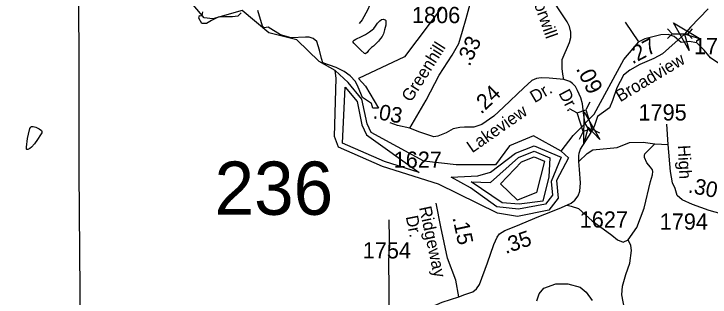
# Model space of a CAD drawing. Extents: x 1547597 to 1699558, y 810033 to 920809.
# Drawn here: x 1597830 to 1603201, y 888974 to 891155 of the extents above; entities that cross this region are included whole.
import ezdxf

# ---------------------------------------------------------------- set-up
doc = ezdxf.new("R2010")
doc.units = 0
for name, color, linetype in [('Exist Boundary Political City Limit New', 7, 'Continuous'), ('Exist Hydrographic Buffer Line', 7, 'Continuous'), ('Exist Hydrographic Creek Single Shore', 7, 'Continuous'), ('Exist Hydrographic Lake Shore', 7, 'Continuous'), ('Exist Hydrographic Misc Water Feature', 7, 'Continuous'), ('Exist Road Non-System Type 51', 7, 'Continuous'), ('Exist Road Secondary Mileage Hundredths English Label', 7, 'Continuous'), ('Exist Road Secondary Structure Pipe Attributed CELL', 7, 'Continuous'), ('Exist Road Secondary Structure Pipe CELL', 7, 'Continuous'), ('Exist Road Secondary Structure Standard Bridge Attributed CELL', 7, 'Continuous'), ('Exist Road Secondary Structure Standard Bridge CELL', 7, 'Continuous'), ('Exist Road Secondary Structure Standard Bridge Number Label', 7, 'Continuous'), ('Exist Road Secondary Type 41 Attributed', 7, 'Continuous'), ('Exist Road Secondary Type 51 Attributed', 7, 'Continuous'), ('Exist Road Secondary Type 51 Label', 7, 'Continuous'), ('Exist Road Secondary Type 51 Number Label', 7, 'Continuous'), ('Exist Utilities Electrical Transmission Line', 7, 'Continuous'), ('Map Preparation Boundary City Limit Buffer Line', 7, 'Continuous')]:
    doc.layers.add(name, color=color, linetype=linetype)

msp = doc.modelspace()

# ---------------------------------------------------------------- linework, layer by layer
at = {"layer": 'Exist Boundary Political City Limit New'}
for points in [[(1601129.5, 891200.5), (1600845, 890823), (1600488.6, 890657.4), (1600542, 890597.5), (1600642.6, 890429.5), (1600600, 890428.8), (1600588.2, 890464.1), (1600519, 890510.6), (1600486.8, 890590.8), (1600466.7, 890635.2), (1600424, 890677.9), (1600379, 890711.5), (1600315.9, 890742.1), (1600214.5, 890776.7), (1600202.7, 890810.2), (1600186.9, 890876.5), (1600166.4, 890941), (1600138.4, 890966.4), (1600107.7, 890975.8), (1600081, 890975.8), (1599970.6, 890970.3), (1599886.5, 890994.3), (1599793.1, 891051.8), (1599761, 891047.8), (1599748, 891061), (1599711.9, 891181.1)], [(1599583.8, 891162.4), (1599557.1, 891138.3), (1599517, 891133), (1599454.7, 891131.6), (1599406.3, 891129.2), (1599353.7, 891103.6), (1599316.5, 891082.1), (1599279.7, 891082.1), (1599257.2, 891122.2), (1599262.5, 891143.6), (1599283.4, 891139.6), (1599288.6, 891170.2)]]:
    msp.add_lwpolyline(points, dxfattribs=at)
at = {"layer": 'Exist Hydrographic Buffer Line'}
for p, q in [((1601409, 889907.4), (1601507.6, 889936.6)), ((1601203, 889896.8), (1601409, 889907.4))]:
    msp.add_line(p, q, dxfattribs=at)
for points in [[(1600957, 889932.3), (1600688.6, 890017.4), (1600365.9, 890158), (1600384.7, 890591.7), (1600477.5, 890480.5), (1600515.5, 890299), (1600550.6, 890223.6), (1600957, 889932.3)], [(1601507.6, 889936.6), (1601700.6, 890083.1), (1601844.2, 890139.4), (1602051.7, 890050), (1601974.1, 889863.5), (1601985.2, 889759.2), (1601931.9, 889690.3), (1601723.4, 889650.4), (1601557, 889668.1), (1601351.8, 889815.8), (1601203, 889896.8)], [(1601357.4, 889861.1), (1601506, 889856.6), (1601723.5, 890049.2), (1601843.8, 890096.3), (1601966, 890045.7), (1601956.4, 889899.1), (1601909.8, 889712.5), (1601727.9, 889688.1), (1601597, 889699.2), (1601357.4, 889861.1)], [(1601584.7, 889844.6), (1601746.5, 890015.1), (1601843.4, 890053.2), (1601922.6, 890020.3), (1601863.2, 889779.2), (1601716.8, 889719.2), (1601584.7, 889844.6)]]:
    msp.add_lwpolyline(points, dxfattribs=at)
at = {"layer": 'Exist Hydrographic Creek Single Shore'}
for points in [[(1600317.6, 890660), (1600309.6, 890719.3), (1600185.7, 890787.5), (1600012.7, 890955.1), (1599796.7, 891008.7), (1599590.6, 891180.3), (1599364.6, 891116), (1599297.7, 891124), (1599100.6, 891361), (1598986.6, 891537.3), (1598895.7, 891604.8), (1598805.7, 891628.4), (1598562.8, 891522.9), (1598489.6, 891530.1), (1598284.2, 891569.4), (1598003.7, 891733.9), (1597735.8, 891750), (1597643.8, 891683.7), (1597439.3, 891585.5), (1597377.7, 891583.2), (1597289.8, 891622.5), (1597189.6, 891826.6), (1597059.6, 892111.5)], [(1603338.8, 890433.6), (1603367.1, 890510.3), (1603419.7, 890593.1), (1603434.1, 890633.9), (1603444.7, 890669.4), (1603434.1, 890702.2), (1603349.4, 890719.3), (1603204.8, 890816.6), (1603154.8, 890874.4), (1603099.6, 890930.9), (1603039.2, 890941.4), (1602979.4, 890933.5), (1602925.5, 890980.8), (1602877.5, 890996.6), (1602822.3, 890992.7), (1602697.6, 890963), (1602651.2, 890938.7)], [(1602052.7, 890096.3), (1602145.6, 890219.2), (1602306.6, 890381.6), (1602536.4, 890803.7), (1602651.2, 890938.7)]]:
    msp.add_lwpolyline(points, dxfattribs=at)
at = {"layer": 'Exist Hydrographic Lake Shore'}
for points in [[(1602052.7, 890096.3), (1601838.8, 890214.3), (1601654.7, 890138.9), (1601545.4, 889991.2), (1601437.5, 889993.4), (1601241.7, 889991.2), (1600992.6, 890019.3), (1600586.6, 890241), (1600554.6, 890307.2), (1600514.7, 890498.4), (1600408.6, 890625.4), (1600309.6, 890719.3)], [(1602052.7, 890096.3), (1602109.4, 890045.6), (1602016.2, 889872.4), (1602029.5, 889735.4), (1601956.3, 889642.1), (1601716.5, 889595.3), (1601561.5, 889619.9), (1601106.6, 889843), (1600674.6, 889979.9), (1600334.6, 890127.9), (1600302.6, 890210.6), (1600317.6, 890660)]]:
    msp.add_lwpolyline(points, dxfattribs=at)
at = {"layer": 'Exist Hydrographic Misc Water Feature'}
msp.add_line((1602651.2, 890938.7), (1602548.7, 891090.7), dxfattribs=at)
for points in [[(1600469.2, 890960.6), (1600513, 890979.9), (1600541.9, 890997.4), (1600572.9, 891016.8), (1600595.3, 891031.9), (1600608.4, 891043.6), (1600621, 891059.3), (1600636.6, 891082.4), (1600653.2, 891101), (1600665.6, 891110.7), (1600679, 891114), (1600687.4, 891113), (1600694.3, 891110.4), (1600698.7, 891103.9), (1600700.5, 891092.5), (1600699.3, 891068.2), (1600690.4, 891033.2), (1600680.6, 891001.1), (1600671, 890981.4), (1600659.4, 890965.7), (1600643.3, 890945.2), (1600603.8, 890907.4), (1600588.8, 890896.8), (1600578.3, 890887), (1600566.7, 890871.7), (1600555.2, 890857.1), (1600546.6, 890849.3), (1600541.7, 890847.9), (1600534.8, 890850.4), (1600506.9, 890875.9), (1600451.6, 890930.2), (1600446.7, 890937.2), (1600447.3, 890944.1), (1600454.3, 890953.5), (1600469.2, 890960.6)], [(1598036.1, 890224.2), (1598013.5, 890188.4), (1597988, 890153.3), (1597966.8, 890127.8), (1597953.4, 890116.9), (1597938.6, 890111.2), (1597930.1, 890110.2), (1597926.8, 890112.4), (1597927.3, 890129.4), (1597935.1, 890194.1), (1597941.8, 890229.1), (1597954.1, 890272.4), (1597960.5, 890282.6), (1597966.5, 890286.2), (1597978.3, 890286.4), (1597999.5, 890281.8), (1598025.2, 890270), (1598043.8, 890255.8), (1598046.2, 890248.4), (1598044.7, 890238.1), (1598036.1, 890224.2)]]:
    msp.add_lwpolyline(points, dxfattribs=at)
at = {"layer": 'Exist Road Non-System Type 51'}
msp.add_line((1602774.5, 890153.5), (1602877.8, 890147.6), dxfattribs=at)
for points in [[(1602188.2, 890018.1), (1602251.9, 890078.6), (1602296.6, 890108.8), (1602483.2, 890125.2), (1602580.6, 890163), (1602684.7, 890166.3), (1602774.5, 890153.5)], [(1602570.4, 889415.4), (1602637.2, 889508.7), (1602692.4, 889658.3), (1602742, 889863.8), (1602757.7, 889916.3), (1602760.8, 889939.6), (1602756.4, 889952.9), (1602741.1, 889973.9), (1602713.3, 890008), (1602695.8, 890048.2), (1602694.1, 890063.9), (1602697.9, 890076.2), (1602726.1, 890105.8), (1602774.5, 890153.5)], [(1602099, 889681.1), (1602130.8, 889672.9), (1602186.7, 889654.5), (1602291.8, 889559.5), (1602442.9, 889450.4), (1602486.6, 889414.1), (1602530.4, 889397.6), (1602570.4, 889415.4)], [(1600723.8, 888738.7), (1600724.7, 888850.1), (1600724.3, 889058.1), (1600723.8, 889230.2), (1600727.3, 889422), (1600726.5, 889567.9)], [(1602542.2, 888881.7), (1602521, 888989.9), (1602525.6, 889057.9), (1602552.4, 889147.6), (1602581, 889235.3), (1602593.8, 889333.3), (1602590.1, 889371.2), (1602570.4, 889415.4)], [(1601865, 888943.2), (1601883.4, 888999.1), (1601919.9, 889040.8), (1602012, 889074.1), (1602103.9, 889075.3), (1602199.6, 889050.5), (1602245.4, 889010.2), (1602292.8, 888947.8)]]:
    msp.add_lwpolyline(points, dxfattribs=at)
at = {"layer": 'Exist Road Secondary Structure Pipe Attributed CELL'}
msp.add_lwpolyline([(1603038.9, 890873.5), (1602920, 891086.4), (1603129.4, 890961.5), (1603005, 890999)], close=True, dxfattribs=at)
at = {"layer": 'Exist Road Secondary Structure Pipe CELL'}
for p, q in [((1602872.6, 891038.6), (1602907.6, 891001.7)), ((1603063.4, 891038.6), (1603028.5, 891001.7)), ((1602872.6, 890964.9), (1602907.6, 891001.7)), ((1602907.6, 891001.7), (1603028.5, 891001.7)), ((1603063.4, 890964.9), (1603028.5, 891001.7))]:
    msp.add_line(p, q, dxfattribs=at)
at = {"layer": 'Exist Road Secondary Structure Standard Bridge Attributed CELL'}
msp.add_lwpolyline([(1602227.6, 890157.2), (1602231, 890401), (1602349.9, 890188.1), (1602260.9, 890282.8)], close=True, dxfattribs=at)
at = {"layer": 'Exist Road Secondary Structure Standard Bridge CELL'}
for p, q in [((1602274.5, 890475.8), (1602242.8, 890414.6)), ((1602114.3, 890424.9), (1602175.5, 890393.2)), ((1602222.4, 890249.6), (1602190.7, 890188.3)), ((1602288.2, 890270.4), (1602349.4, 890238.7))]:
    msp.add_line(p, q, dxfattribs=at)
msp.add_lwpolyline([(1602242.8, 890414.6), (1602288.5, 890270.5), (1602221.2, 890249.2), (1602175.5, 890393.2)], close=True, dxfattribs=at)
at = {"layer": 'Exist Road Secondary Type 41 Attributed'}
msp.add_lwpolyline([(1601019.5, 892582.7), (1601007, 892546.5), (1601019.4, 892485.5), (1600995.5, 892363.2), (1600972.5, 892308.6), (1600923.3, 892202.8), (1600839.8, 891960.3), (1600774.1, 891769.1), (1600747.1, 891704.7), (1600698.5, 891598.9), (1600687.3, 891548.3), (1600676.8, 891476.7), (1600653.2, 891418.2), (1600611.4, 891309.1), (1600558.9, 891184.2), (1600517.5, 891110), (1600493.8, 891081.1)], dxfattribs=at)
at = {"layer": 'Exist Road Secondary Type 51 Attributed'}
for points in [[(1600883.7, 890275.1), (1601010.2, 890490.5), (1601112.2, 890683.7), (1601212.1, 890836.9), (1601263.1, 890927.9), (1601291.9, 891020.9), (1601318.7, 891118.6), (1601357.4, 891262.7), (1601362.9, 891375.5), (1601359.6, 891467.5), (1601361.6, 891567.4), (1601365.5, 891644.2), (1601384.2, 891725.5), (1601410.9, 891779), (1601450.6, 891841.4), (1601518, 891902.5)], [(1602073, 890650.6), (1602065.6, 890691.7), (1602059.7, 890733.1), (1602059.7, 890803.4), (1602117.7, 890935.8), (1602128.2, 890973.3), (1602126.2, 891015.3), (1602117.7, 891058.7), (1602099.3, 891094.9), (1602027, 891202.7), (1601977.6, 891285.1), (1601950.4, 891371.3), (1601935.4, 891489.3), (1601920.1, 891575.5), (1601894.5, 891633.6), (1601855, 891681.9), (1601807.1, 891706.3), (1601743.4, 891744.8), (1601683.3, 891783.6)], [(1603186.7, 891195.1), (1603049.9, 891052.9), (1603005, 890999), (1602834.3, 890847.3), (1602766.7, 890812.2), (1602658.9, 890764.5), (1602581.2, 890721.9), (1602533.6, 890681.8), (1602481, 890586.5), (1602448.4, 890488.7), (1602424.4, 890431.6), (1602333.7, 890365.1), (1602310.1, 890294.8), (1602284.4, 890242.2)], [(1602073, 890650.6), (1601960.1, 890660.2), (1601899.3, 890662.8), (1601861.2, 890656.9), (1601827, 890642.4), (1601764.9, 890585.2), (1601608.5, 890436.7), (1601532.3, 890367.1), (1601440.6, 890303.5), (1601377.9, 890282.9), (1601306.9, 890282.9), (1601270.8, 890280.3), (1601219.5, 890269.8), (1601165, 890239.6), (1601100.6, 890213.3), (1601069, 890208), (1601007.2, 890227.7), (1600953.3, 890246.1), (1600883.7, 890275.1)], [(1602260.8, 890275.1), (1602237.8, 890311.2), (1602226.6, 890371), (1602217.4, 890461.7), (1602203.6, 890507.7), (1602178, 890564.2), (1602162.5, 890595.7), (1602139.3, 890617.8), (1602119.6, 890633.5), (1602073, 890650.6)], [(1600883.7, 890275.1), (1600790.7, 890295.7), (1600732.5, 890315.8)], [(1603972.4, 889730.3), (1603897.9, 889642.2), (1603760.2, 889565.4), (1603723.9, 889548.6), (1603644.8, 889532.7), (1603552.9, 889547.6), (1603332.9, 889601.7), (1603193.2, 889640.9), (1603064.8, 889685.6), (1602986.6, 889721.9), (1602947.5, 889755.5), (1602931.8, 889810.4), (1602912.3, 889853.6), (1602897.2, 889940.1), (1602877.8, 890147.6), (1602867, 890305.4)], [(1601262.5, 888976.5), (1601309.2, 888992.9), (1601371, 889014.6), (1601400.1, 889037.1), (1601421.6, 889071.1), (1601485.3, 889236.1), (1601532.6, 889379.5), (1601557.9, 889433.8), (1601577, 889461.5), (1601618.4, 889486.5), (1601703.2, 889520.6), (1601879.9, 889592.9), (1601972.6, 889629.1), (1602054.8, 889663.6), (1602129.3, 889696.1), (1602158.3, 889721.1), (1602182.6, 889753.9), (1602197.7, 889788.1), (1602201, 889852.5), (1602194.7, 889955.7), (1602188.2, 890018.1), (1602188.5, 890061.5), (1602190.1, 890081.8), (1602202.6, 890114), (1602284.4, 890242.2)], [(1602284.4, 890242.2), (1602260.8, 890275.1)], [(1601262.5, 888976.5), (1601240.9, 889104.6), (1601175.7, 889272.4), (1601123.8, 889514.6), (1601087.3, 889696.9)], [(1599464.5, 888002.6), (1599492.1, 888069.6), (1599519.1, 888109), (1599551.3, 888139.9), (1599641.8, 888187.7), (1599850.6, 888285.8), (1600031.3, 888371.3), (1600350.3, 888523.7), (1600573.5, 888637.4), (1600731.2, 888730.1), (1600850.1, 888790.8), (1600988.1, 888871), (1601133.3, 888935.3), (1601262.5, 888976.5)]]:
    msp.add_lwpolyline(points, dxfattribs=at)
at = {"layer": 'Exist Utilities Electrical Transmission Line'}
msp.add_lwpolyline([(1603030.6, 894926.3), (1602525.8, 894116.3), (1602304, 893769), (1602208.4, 893614), (1601448.7, 893596.7), (1600668.8, 893577.7), (1600235.2, 893566.5), (1599501.3, 893547), (1598909.5, 893533.6), (1598535.6, 893525.8), (1598323.7, 893518.3), (1598322.6, 893246.3), (1598325.3, 892584.5), (1598323.6, 891718.8), (1598330.2, 890873.1), (1598331.6, 889937.4), (1598339.4, 889021.7), (1598341.4, 888133.9)], dxfattribs=at)
at = {"layer": 'Map Preparation Boundary City Limit Buffer Line'}
for points in [[(1601129.5, 891200.5), (1600845, 890823), (1600488.6, 890657.4), (1600542, 890597.5), (1600642.6, 890429.5), (1600600, 890428.8), (1600588.2, 890464.1), (1600519, 890510.6), (1600486.8, 890590.8), (1600466.7, 890635.2), (1600424, 890677.9), (1600379, 890711.5), (1600315.9, 890742.1), (1600214.5, 890776.7), (1600202.7, 890810.2), (1600186.9, 890876.5), (1600166.4, 890941), (1600138.4, 890966.4), (1600107.7, 890975.8), (1600081, 890975.8), (1599970.6, 890970.3), (1599886.5, 890994.3), (1599793.1, 891051.8), (1599761, 891047.8), (1599748, 891061), (1599711.9, 891181.1)], [(1599583.8, 891162.4), (1599557.1, 891138.3), (1599517, 891133), (1599454.7, 891131.6), (1599406.3, 891129.2), (1599353.7, 891103.6), (1599316.5, 891082.1), (1599279.7, 891082.1), (1599257.2, 891122.2), (1599262.5, 891143.6), (1599283.4, 891139.6), (1599288.6, 891170.2)]]:
    msp.add_lwpolyline(points, dxfattribs=at)

# ---------------------------------------------------------------- texts
at = {"layer": 'Exist Road Secondary Mileage Hundredths English Label'}
for s, height, rotation, p in [('.33', 120, 65.0587, (1601345.4, 890745.1)), ('.27', 120, 27.9426, (1602602.1, 890765.4)), ('.09', 125, 296.0856, (1602164.5, 890733.8)), ('.24', 120, 43.6635, (1601434.8, 890377.5)), ('.03', 120, 349.519, (1600595.2, 890350.7)), ('.30', 120, 348.611, (1603027, 889780.4)), ('.15', 120, 282.0977, (1601213, 889584.8)), ('.35', 120, 19.1253, (1601624, 889304.4))]:
    msp.add_text(s, height=height, rotation=rotation, dxfattribs=at).set_placement(p)
at = {"layer": 'Exist Road Secondary Structure Standard Bridge Number Label'}
msp.add_text('236', height=410.1, dxfattribs=at).set_placement((1599378.2, 889607.2))
at = {"layer": 'Exist Road Secondary Type 51 Label'}
for s, rotation, p in [('Whippoorwill', 289.3204, (1601699.8, 891636.1)), ('Greenhill', 57.7463, (1600894, 890469.4)), ('Broadview', 30.9007, (1602508, 890473.1)), ('Dr.', 30.7167, (1601847.6, 890466.3)), ('Dr.', 297.8268, (1602029.4, 890543.5)), ('Lakeview', 34.8746, (1601365.8, 890080.2)), ('High', 272.7905, (1602952.3, 890142)), ('Ridgeway', 282.0977, (1600955.7, 889663.1)), ('Dr.', 281.3274, (1600853, 889592.6))]:
    msp.add_text(s, height=95, rotation=rotation, dxfattribs=at).set_placement(p)
at = {"layer": 'Exist Road Secondary Type 51 Number Label'}
for s, p in [('1806', (1600901.6, 891083.7)), ('1797', (1603076.2, 890844.4)), ('1795', (1602649, 890333.5)), ('1627', (1600760.5, 889969.4)), ('1627', (1602195.7, 889508.6)), ('1794', (1602812.9, 889492.9)), ('1754', (1600521.7, 889271))]:
    msp.add_text(s, height=125, dxfattribs=at).set_placement(p)

doc.saveas('drawing.dxf')
